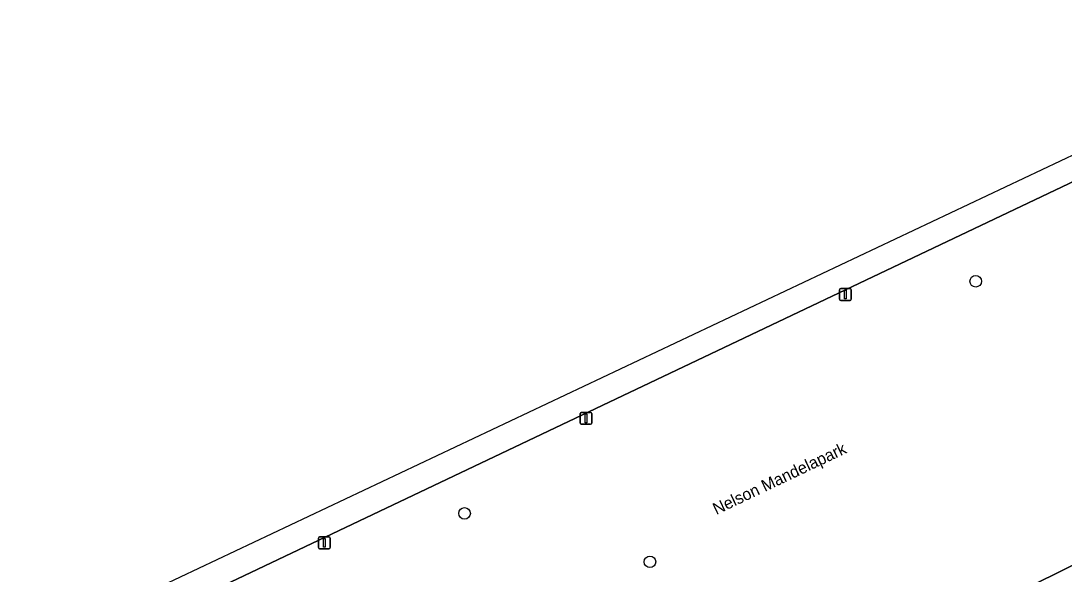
# Model space of a CAD drawing. Extents: x 157793 to 159380, y 380877 to 382313.
# Drawn here: x 158152.9 to 158241, y 381625.7 to 381672.4 of the extents above; entities that cross this region are included whole.
import ezdxf

# ---------------------------------------------------------------- set-up
doc = ezdxf.new("R2010")
doc.units = 0
for name, color, linetype in [('IMGEO_Boom', 7, 'Continuous'), ('IMGEO_Fietspad_gesloten', 7, 'Continuous'), ('IMGEO_Groenvoorziening', 7, 'Continuous'), ('IMGEO_Lichtmast', 7, 'Continuous'), ('IMGEO_Openbare_ruimte_label', 7, 'Continuous'), ('IMGEO_Voetpad_halfverhard', 7, 'Continuous')]:
    doc.layers.add(name, color=color, linetype=linetype)

msp = doc.modelspace()

# ---------------------------------------------------------------- linework, layer by layer
at = {"layer": 'IMGEO_Boom'}
for centre in [(158233.488, 381650.442), (158190.356, 381630.85), (158206, 381626.756)]:
    msp.add_circle(centre, 0.489, dxfattribs=at)
at = {"layer": 'IMGEO_Fietspad_gesloten'}
for points in [[(158266.253, 381670.583), (158265.328, 381672.426), (158243.708, 381662.037), (158121.455, 381604.232), (158103.428, 381595.437), (158054.355, 381571.496)], [(158054.355, 381571.496), (158055.407, 381569.362), (158056.333, 381569.823), (158089.036, 381586.046), (158101.137, 381591.841), (158101.847, 381592.18), (158111.035, 381596.565), (158111.554, 381596.818), (158125.178, 381603.425), (158126.716, 381604.167), (158134.665, 381607.948), (158241.905, 381658.957), (158256.134, 381665.726)]]:
    msp.add_lwpolyline(points, dxfattribs=at)
at = {"layer": 'IMGEO_Groenvoorziening'}
msp.add_lwpolyline([(158150.205, 381588.874), (158195.045, 381610.277), (158192.891, 381614.821), (158195.242, 381616.025), (158195.929, 381616.809), (158203.541, 381619.974), (158203.974, 381620.15), (158204.438, 381620.211), (158204.901, 381620.153), (158205.335, 381619.978), (158208.574, 381618.542), (158211.353, 381617.377), (158214.106, 381616.038), (158216.977, 381614.225), (158271.114, 381641.038), (158261.129, 381661.849), (158257.2, 381659.948), (158245.112, 381654.693), (158244.22, 381655.546), (158243.415, 381656.482), (158242.704, 381657.491), (158242.095, 381658.565), (158241.905, 381658.957), (158134.665, 381607.948)], dxfattribs=at)
at = {"layer": 'IMGEO_Lichtmast'}
for p, q in [((158221.995, 381648.926), (158221.995, 381649.726)), ((158221.995, 381649.726), (158221.995, 381648.926)), ((158222.095, 381649.826), (158222.885, 381649.826)), ((158222.885, 381649.826), (158222.095, 381649.826)), ((158222.985, 381649.726), (158222.985, 381648.926)), ((158222.985, 381648.926), (158222.985, 381649.726)), ((158222.885, 381648.826), (158222.095, 381648.826)), ((158222.095, 381648.826), (158222.885, 381648.826)), ((158200.102, 381638.47), (158200.102, 381639.27)), ((158200.102, 381639.27), (158200.102, 381638.47)), ((158200.202, 381639.37), (158200.992, 381639.37)), ((158200.992, 381639.37), (158200.202, 381639.37)), ((158201.092, 381639.27), (158201.092, 381638.47)), ((158201.092, 381638.47), (158201.092, 381639.27)), ((158200.992, 381638.37), (158200.202, 381638.37)), ((158200.202, 381638.37), (158200.992, 381638.37)), ((158178.023, 381627.959), (158178.023, 381628.759)), ((158178.023, 381628.759), (158178.023, 381627.959)), ((158178.123, 381628.859), (158178.913, 381628.859)), ((158178.913, 381628.859), (158178.123, 381628.859)), ((158179.013, 381628.759), (158179.013, 381627.959)), ((158179.013, 381627.959), (158179.013, 381628.759)), ((158178.913, 381627.859), (158178.123, 381627.859)), ((158178.123, 381627.859), (158178.913, 381627.859))]:
    msp.add_line(p, q, dxfattribs=at)
for points in [[(158222.415, 381649.701), (158222.565, 381649.701), (158222.565, 381648.951), (158222.415, 381648.951), (158222.415, 381649.701)], [(158200.522, 381639.245), (158200.672, 381639.245), (158200.672, 381638.495), (158200.522, 381638.495), (158200.522, 381639.245)], [(158178.443, 381628.734), (158178.593, 381628.734), (158178.593, 381627.984), (158178.443, 381627.984), (158178.443, 381628.734)]]:
    msp.add_lwpolyline(points, dxfattribs=at)
for centre, start, end in [((158222.095, 381649.726), 90, 180), ((158222.095, 381649.726), 90, 180), ((158222.885, 381649.726), 0, 90), ((158222.885, 381649.726), 360, 90), ((158222.095, 381648.926), 180, 270), ((158222.095, 381648.926), 180, 270), ((158222.885, 381648.926), 270, 0), ((158222.885, 381648.926), 270, 0), ((158200.202, 381639.27), 90, 180), ((158200.202, 381639.27), 90, 180), ((158200.992, 381639.27), 0, 90), ((158200.992, 381639.27), 360, 90), ((158200.202, 381638.47), 180, 270), ((158200.202, 381638.47), 180, 270), ((158200.992, 381638.47), 270, 0), ((158200.992, 381638.47), 270, 0), ((158178.123, 381628.759), 90, 180), ((158178.123, 381628.759), 90, 180), ((158178.913, 381628.759), 0, 90), ((158178.913, 381628.759), 360, 90), ((158178.123, 381627.959), 180, 270), ((158178.123, 381627.959), 180, 270), ((158178.913, 381627.959), 270, 0), ((158178.913, 381627.959), 270, 0)]:
    msp.add_arc(centre, 0.1, start, end, dxfattribs=at)
at = {"layer": 'IMGEO_Voetpad_halfverhard'}
msp.add_lwpolyline([(158224.432, 381616.254), (158227.145, 381617.595), (158271.78, 381639.651), (158271.114, 381641.038), (158216.977, 381614.225), (158213.045, 381612.278)], dxfattribs=at)

# ---------------------------------------------------------------- texts
at = {"layer": 'IMGEO_Openbare_ruimte_label'}
msp.add_text('Nelson Mandelapark', height=1, rotation=25.4116, dxfattribs=at).set_placement((158211.6, 381630.705))

doc.saveas('drawing.dxf')
